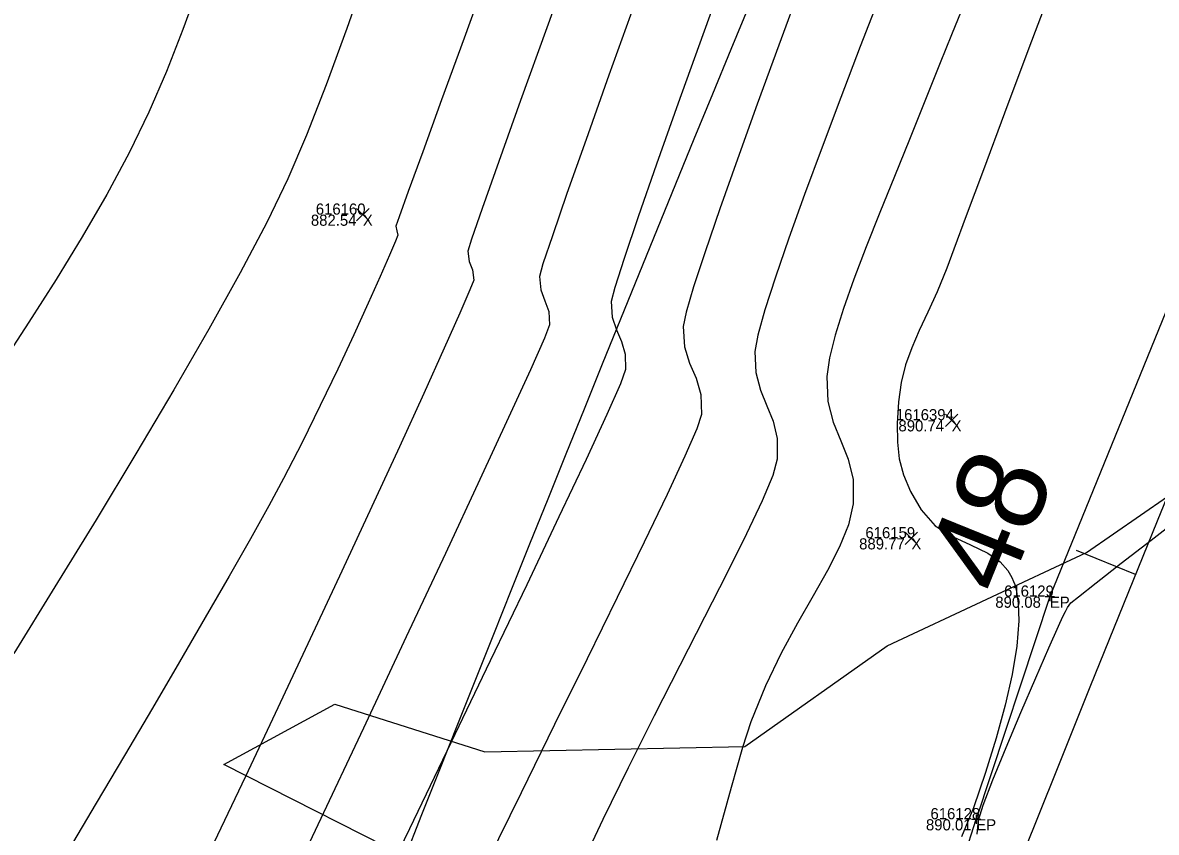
# Model space of a CAD drawing. Extents: x 1957117 to 1971063, y 701601 to 715861.
# Drawn here: x 1963470.58 to 1963506.18, y 706701.12 to 706726.55 of the extents above; entities that cross this region are included whole.
import ezdxf

# ---------------------------------------------------------------- set-up
doc = ezdxf.new("R2010")
doc.units = 0
for name, color, linetype in [('AP_X_Lights', 7, 'Continuous'), ('DT_X_Break_Line', 7, 'Continuous'), ('DT_X_Contour_Major', 7, 'Continuous'), ('DT_X_Contour_Minor', 7, 'Continuous'), ('GE_X_CL_20', 7, 'Continuous'), ('HY_X_Water_Edge', 7, 'Continuous'), ('PM_P_Cells', 7, 'Continuous'), ('PV_P_Drive', 7, 'Continuous'), ('PV_P_Shoulder', 7, 'Continuous'), ('RS_Raster1', 7, 'Continuous'), ('RW_X_Esmt_RR', 7, 'Continuous'), ('SC_Scratch1', 7, 'Continuous'), ('VG_X_Tree_Line_Rt', 7, 'Continuous')]:
    doc.layers.add(name, color=color, linetype=linetype)

msp = doc.modelspace()

# ---------------------------------------------------------------- linework, layer by layer
at = {"layer": 'AP_X_Lights'}
for p, q in [((1963481.066, 706720.327), (1963481.454, 706720.717)), ((1963481.066, 706720.717), (1963481.454, 706720.327)), ((1963499.558, 706713.87), (1963499.946, 706714.26)), ((1963499.558, 706714.26), (1963499.946, 706713.87)), ((1963498.294, 706710.164), (1963498.682, 706710.554)), ((1963498.294, 706710.554), (1963498.682, 706710.164))]:
    msp.add_line(p, q, dxfattribs=at)
at = {"layer": 'DT_X_Break_Line'}
msp.add_lwpolyline([(1963248.355, 705747.376), (1963261.829, 705795.923), (1963267.581, 705840.559), (1963287.153, 705892.264), (1963291.083, 705944.763), (1963301.574, 705996.211), (1963311.528, 706039.027), (1963334.717, 706086.75), (1963331.957, 706106.508), (1963348.786, 706182.796), (1963365.664, 706223.934), (1963373.462, 706281.461), (1963387.853, 706330.217), (1963397.264, 706379.501), (1963407.696, 706427.592), (1963426.755, 706477.16), (1963442.136, 706524.014), (1963446.007, 706569.971), (1963489.391, 706666.839), (1963500.526, 706701.536)], dxfattribs=at)
at = {"layer": 'DT_X_Contour_Major'}
for points in [[(1963503.02, 706727.993), (1963502.173, 706725.751), (1963501.41, 706723.71), (1963500.75, 706721.934), (1963500.214, 706720.487), (1963499.824, 706719.434), (1963499.6, 706718.838), (1963499.295, 706718.103), (1963499.003, 706717.46), (1963498.734, 706716.881), (1963498.498, 706716.338), (1963498.304, 706715.803), (1963498.163, 706715.249), (1963498.083, 706714.648), (1963498.046, 706713.967), (1963498.05, 706713.382), (1963498.11, 706712.853), (1963498.244, 706712.346), (1963498.465, 706711.824), (1963498.792, 706711.249), (1963499.239, 706710.748), (1963499.775, 706710.412), (1963500.344, 706710.156), (1963500.892, 706709.893), (1963501.277, 706709.621), (1963501.516, 706709.352), (1963501.645, 706709.131), (1963501.699, 706709.006), (1963501.735, 706708.906), (1963501.792, 706708.688), (1963501.847, 706708.322), (1963501.864, 706707.765), (1963501.801, 706706.971), (1963501.655, 706706.081), (1963501.437, 706705.113), (1963501.155, 706704.082), (1963500.82, 706703.005), (1963500.442, 706701.898), (1963500.065, 706700.988)], [(1963503.02, 706727.993), (1963502.173, 706725.751), (1963501.41, 706723.71), (1963500.75, 706721.934), (1963500.214, 706720.487), (1963499.824, 706719.434), (1963499.6, 706718.838), (1963499.295, 706718.103), (1963499.003, 706717.46), (1963498.734, 706716.881), (1963498.498, 706716.338), (1963498.304, 706715.803), (1963498.163, 706715.249), (1963498.083, 706714.648), (1963498.046, 706713.967), (1963498.05, 706713.382), (1963498.11, 706712.853), (1963498.244, 706712.346), (1963498.465, 706711.824), (1963498.792, 706711.249), (1963499.239, 706710.748), (1963499.775, 706710.412), (1963500.344, 706710.156), (1963500.892, 706709.893), (1963501.277, 706709.621), (1963501.516, 706709.352), (1963501.645, 706709.131), (1963501.699, 706709.006), (1963501.735, 706708.906), (1963501.792, 706708.688), (1963501.847, 706708.322), (1963501.864, 706707.765), (1963501.801, 706706.971), (1963501.655, 706706.081), (1963501.437, 706705.113), (1963501.155, 706704.082), (1963500.82, 706703.005), (1963500.442, 706701.898), (1963500.065, 706700.988)], [(1963489.801, 706727.166), (1963488.988, 706724.899), (1963488.271, 706722.884), (1963487.671, 706721.183), (1963487.213, 706719.859), (1963486.918, 706718.972), (1963486.809, 706718.584), (1963486.85, 706718.158), (1963486.979, 706717.818), (1963487.103, 706717.48), (1963487.127, 706717.061), (1963486.964, 706716.647), (1963486.524, 706715.653), (1963485.837, 706714.15), (1963484.937, 706712.205), (1963483.855, 706709.885), (1963482.626, 706707.26), (1963481.281, 706704.397), (1963479.852, 706701.364), (1963478.373, 706698.23)], [(1963489.801, 706727.166), (1963488.988, 706724.899), (1963488.271, 706722.884), (1963487.671, 706721.183), (1963487.213, 706719.859), (1963486.918, 706718.972), (1963486.809, 706718.584), (1963486.85, 706718.158), (1963486.979, 706717.818), (1963487.103, 706717.48), (1963487.127, 706717.061), (1963486.964, 706716.647), (1963486.524, 706715.653), (1963485.837, 706714.15), (1963484.937, 706712.205), (1963483.855, 706709.885), (1963482.626, 706707.26), (1963481.281, 706704.397), (1963479.852, 706701.364), (1963478.373, 706698.23)], [(1963500.55, 706701.063), (1963500.595, 706701.508), (1963500.741, 706701.974), (1963501.049, 706702.772), (1963501.464, 706703.784), (1963501.931, 706704.891), (1963502.397, 706705.976), (1963502.808, 706706.918), (1963503.108, 706707.6), (1963503.245, 706707.902), (1963503.324, 706708.064), (1963503.393, 706708.189), (1963503.501, 706708.328), (1963503.737, 706708.524), (1963504.293, 706708.96), (1963505.081, 706709.573), (1963506.016, 706710.3), (1963507.009, 706711.079)], [(1963500.55, 706701.063), (1963500.595, 706701.508), (1963500.741, 706701.974), (1963501.049, 706702.772), (1963501.464, 706703.784), (1963501.931, 706704.891), (1963502.397, 706705.976), (1963502.808, 706706.918), (1963503.108, 706707.6), (1963503.245, 706707.902), (1963503.324, 706708.064), (1963503.393, 706708.189), (1963503.501, 706708.328), (1963503.737, 706708.524), (1963504.293, 706708.96), (1963505.081, 706709.573), (1963506.016, 706710.3), (1963507.009, 706711.079)]]:
    msp.add_lwpolyline(points, dxfattribs=at)
at = {"layer": 'DT_X_Contour_Minor'}
for points in [[(1963487.966, 706728.977), (1963487.035, 706726.392), (1963486.215, 706724.106), (1963485.53, 706722.19), (1963485.008, 706720.715), (1963484.674, 706719.752), (1963484.554, 706719.372), (1963484.601, 706719.048), (1963484.708, 706718.786), (1963484.743, 706718.467), (1963484.626, 706718.16), (1963484.309, 706717.427), (1963483.817, 706716.326), (1963483.175, 706714.909), (1963482.409, 706713.233), (1963481.542, 706711.352), (1963480.601, 706709.321), (1963479.609, 706707.196), (1963478.593, 706705.03), (1963477.576, 706702.879), (1963476.585, 706700.798)], [(1963487.966, 706728.977), (1963487.035, 706726.392), (1963486.215, 706724.106), (1963485.53, 706722.19), (1963485.008, 706720.715), (1963484.674, 706719.752), (1963484.554, 706719.372), (1963484.601, 706719.048), (1963484.708, 706718.786), (1963484.743, 706718.467), (1963484.626, 706718.16), (1963484.309, 706717.427), (1963483.817, 706716.326), (1963483.175, 706714.909), (1963482.409, 706713.233), (1963481.542, 706711.352), (1963480.601, 706709.321), (1963479.609, 706707.196), (1963478.593, 706705.03), (1963477.576, 706702.879), (1963476.585, 706700.798)], [(1963492.763, 706728.457), (1963491.934, 706726.167), (1963491.166, 706724.027), (1963490.482, 706722.102), (1963489.907, 706720.453), (1963489.463, 706719.144), (1963489.174, 706718.237), (1963489.064, 706717.797), (1963489.095, 706717.304), (1963489.224, 706716.904), (1963489.381, 706716.536), (1963489.499, 706716.14), (1963489.51, 706715.655), (1963489.349, 706715.212), (1963488.924, 706714.249), (1963488.27, 706712.833), (1963487.419, 706711.028), (1963486.406, 706708.9), (1963485.263, 706706.515), (1963484.024, 706703.938), (1963482.722, 706701.234), (1963481.391, 706698.47)], [(1963492.763, 706728.457), (1963491.934, 706726.167), (1963491.166, 706724.027), (1963490.482, 706722.102), (1963489.907, 706720.453), (1963489.463, 706719.144), (1963489.174, 706718.237), (1963489.064, 706717.797), (1963489.095, 706717.304), (1963489.224, 706716.904), (1963489.381, 706716.536), (1963489.499, 706716.14), (1963489.51, 706715.655), (1963489.349, 706715.212), (1963488.924, 706714.249), (1963488.27, 706712.833), (1963487.419, 706711.028), (1963486.406, 706708.9), (1963485.263, 706706.515), (1963484.024, 706703.938), (1963482.722, 706701.234), (1963481.391, 706698.47)], [(1963481.423, 706728.282), (1963480.758, 706726.368), (1963480.112, 706724.603), (1963479.493, 706723.018), (1963478.908, 706721.649), (1963478.246, 706720.278), (1963477.41, 706718.691), (1963476.427, 706716.927), (1963475.326, 706715.021), (1963474.135, 706713.013), (1963472.88, 706710.94), (1963471.591, 706708.838), (1963470.295, 706706.745)], [(1963481.423, 706728.282), (1963480.758, 706726.368), (1963480.112, 706724.603), (1963479.493, 706723.018), (1963478.908, 706721.649), (1963478.246, 706720.278), (1963477.41, 706718.691), (1963476.427, 706716.927), (1963475.326, 706715.021), (1963474.135, 706713.013), (1963472.88, 706710.94), (1963471.591, 706708.838), (1963470.295, 706706.745)], [(1963485.239, 706728.273), (1963484.438, 706726.069), (1963483.73, 706724.123), (1963483.14, 706722.496), (1963482.689, 706721.252), (1963482.401, 706720.452), (1963482.299, 706720.159), (1963482.331, 706720.016), (1963482.359, 706719.874), (1963482.29, 706719.693), (1963482.101, 706719.249), (1963481.809, 706718.583), (1963481.43, 706717.737), (1963480.978, 706716.751), (1963480.47, 706715.667), (1963479.922, 706714.526), (1963479.35, 706713.37), (1963478.769, 706712.239), (1963478.306, 706711.379), (1963477.73, 706710.346), (1963477.06, 706709.168), (1963476.312, 706707.871), (1963475.503, 706706.482), (1963474.651, 706705.028), (1963473.772, 706703.537), (1963472.884, 706702.036), (1963472.004, 706700.55)], [(1963485.239, 706728.273), (1963484.438, 706726.069), (1963483.73, 706724.123), (1963483.14, 706722.496), (1963482.689, 706721.252), (1963482.401, 706720.452), (1963482.299, 706720.159), (1963482.331, 706720.016), (1963482.359, 706719.874), (1963482.29, 706719.693), (1963482.101, 706719.249), (1963481.809, 706718.583), (1963481.43, 706717.737), (1963480.978, 706716.751), (1963480.47, 706715.667), (1963479.922, 706714.526), (1963479.35, 706713.37), (1963478.769, 706712.239), (1963478.306, 706711.379), (1963477.73, 706710.346), (1963477.06, 706709.168), (1963476.312, 706707.871), (1963475.503, 706706.482), (1963474.651, 706705.028), (1963473.772, 706703.537), (1963472.884, 706702.036), (1963472.004, 706700.55)], [(1963495.028, 706727.756), (1963494.321, 706725.839), (1963493.647, 706723.994), (1963493.026, 706722.266), (1963492.474, 706720.703), (1963492.009, 706719.349), (1963491.65, 706718.252), (1963491.414, 706717.457), (1963491.319, 706717.01), (1963491.359, 706716.374), (1963491.525, 706715.858), (1963491.727, 706715.384), (1963491.88, 706714.873), (1963491.894, 706714.249), (1963491.746, 706713.795), (1963491.378, 706712.94), (1963490.819, 706711.737), (1963490.1, 706710.239), (1963489.251, 706708.501), (1963488.303, 706706.574), (1963487.285, 706704.512), (1963486.228, 706702.369), (1963485.163, 706700.197)], [(1963495.028, 706727.756), (1963494.321, 706725.839), (1963493.647, 706723.994), (1963493.026, 706722.266), (1963492.474, 706720.703), (1963492.009, 706719.349), (1963491.65, 706718.252), (1963491.414, 706717.457), (1963491.319, 706717.01), (1963491.359, 706716.374), (1963491.525, 706715.858), (1963491.727, 706715.384), (1963491.88, 706714.873), (1963491.894, 706714.249), (1963491.746, 706713.795), (1963491.378, 706712.94), (1963490.819, 706711.737), (1963490.1, 706710.239), (1963489.251, 706708.501), (1963488.303, 706706.574), (1963487.285, 706704.512), (1963486.228, 706702.369), (1963485.163, 706700.197)], [(1963476.097, 706727.684), (1963475.609, 706726.334), (1963475.093, 706725.017), (1963474.543, 706723.74), (1963473.926, 706722.465), (1963473.221, 706721.157), (1963472.447, 706719.828), (1963471.624, 706718.486), (1963470.771, 706717.143), (1963469.906, 706715.808)], [(1963476.097, 706727.684), (1963475.609, 706726.334), (1963475.093, 706725.017), (1963474.543, 706723.74), (1963473.926, 706722.465), (1963473.221, 706721.157), (1963472.447, 706719.828), (1963471.624, 706718.486), (1963470.771, 706717.143), (1963469.906, 706715.808)], [(1963497.496, 706727.392), (1963496.882, 706725.8), (1963496.271, 706724.203), (1963495.683, 706722.64), (1963495.133, 706721.152), (1963494.639, 706719.778), (1963494.218, 706718.558), (1963493.889, 706717.532), (1963493.669, 706716.74), (1963493.574, 706716.222), (1963493.601, 706715.561), (1963493.748, 706715.013), (1963493.95, 706714.522), (1963494.148, 706714.034), (1963494.278, 706713.492), (1963494.278, 706712.842), (1963494.133, 706712.328), (1963493.802, 706711.534), (1963493.314, 706710.501), (1963492.701, 706709.269), (1963491.992, 706707.878), (1963491.217, 706706.368), (1963490.406, 706704.78), (1963489.59, 706703.153), (1963488.797, 706701.529), (1963488.058, 706699.946)], [(1963497.496, 706727.392), (1963496.882, 706725.8), (1963496.271, 706724.203), (1963495.683, 706722.64), (1963495.133, 706721.152), (1963494.639, 706719.778), (1963494.218, 706718.558), (1963493.889, 706717.532), (1963493.669, 706716.74), (1963493.574, 706716.222), (1963493.601, 706715.561), (1963493.748, 706715.013), (1963493.95, 706714.522), (1963494.148, 706714.034), (1963494.278, 706713.492), (1963494.278, 706712.842), (1963494.133, 706712.328), (1963493.802, 706711.534), (1963493.314, 706710.501), (1963492.701, 706709.269), (1963491.992, 706707.878), (1963491.217, 706706.368), (1963490.406, 706704.78), (1963489.59, 706703.153), (1963488.797, 706701.529), (1963488.058, 706699.946)], [(1963500.24, 706727.379), (1963499.746, 706726.172), (1963499.394, 706725.288), (1963498.916, 706724.082), (1963498.433, 706722.886), (1963497.956, 706721.716), (1963497.497, 706720.584), (1963497.07, 706719.507), (1963496.686, 706718.497), (1963496.357, 706717.571), (1963496.096, 706716.742), (1963495.916, 706716.025), (1963495.829, 706715.435), (1963495.861, 706714.653), (1963496.034, 706714.004), (1963496.274, 706713.424), (1963496.508, 706712.845), (1963496.661, 706712.205), (1963496.662, 706711.436), (1963496.513, 706710.781), (1963496.235, 706710.088), (1963495.857, 706709.349), (1963495.407, 706708.553), (1963494.913, 706707.689), (1963494.402, 706706.749), (1963493.903, 706705.72), (1963493.445, 706704.595), (1963493.187, 706703.791), (1963492.825, 706702.53), (1963492.373, 706700.869)], [(1963500.24, 706727.379), (1963499.746, 706726.172), (1963499.394, 706725.288), (1963498.916, 706724.082), (1963498.433, 706722.886), (1963497.956, 706721.716), (1963497.497, 706720.584), (1963497.07, 706719.507), (1963496.686, 706718.497), (1963496.357, 706717.571), (1963496.096, 706716.742), (1963495.916, 706716.025), (1963495.829, 706715.435), (1963495.861, 706714.653), (1963496.034, 706714.004), (1963496.274, 706713.424), (1963496.508, 706712.845), (1963496.661, 706712.205), (1963496.662, 706711.436), (1963496.513, 706710.781), (1963496.235, 706710.088), (1963495.857, 706709.349), (1963495.407, 706708.553), (1963494.913, 706707.689), (1963494.402, 706706.749), (1963493.903, 706705.72), (1963493.445, 706704.595), (1963493.187, 706703.791), (1963492.825, 706702.53), (1963492.373, 706700.869)]]:
    msp.add_lwpolyline(points, dxfattribs=at)
at = {"layer": 'GE_X_CL_20'}
msp.add_line((1963505.524, 706709.22), (1963503.67, 706709.972), dxfattribs=at)
msp.add_arc((1965275.353, 705991.399), 1909.859, 144.852303, 166.495347, dxfattribs=at)
at = {"layer": 'HY_X_Water_Edge'}
msp.add_spline([(1963191.723, 701994.048), (1963062.047, 702441.167), (1962863.491, 703169.356), (1962827.53, 703438.691), (1962823.213, 703537.412), (1962817.962, 703593.874), (1962817.97, 703697.316), (1962828.582, 703804.235), (1962836.461, 703844.734), (1962850.687, 703896.004), (1962867.251, 703938.846), (1962873.848, 703992.355), (1962884.135, 704091.371), (1962891.241, 704140.854), (1962897.382, 704180.529), (1962905.467, 704230.979), (1962943.949, 704328.022), (1962948.537, 704378.842), (1962964.114, 704426.264), (1963004.885, 704570.73), (1963042.054, 704716.522), (1963062.038, 704814.417), (1963072.171, 704860.237), (1963090.023, 704956.798), (1963107.066, 705031.783), (1963133.773, 705105.742), (1963148.685, 705206.74), (1963175.48, 705301.059), (1963191.635, 705353.417), (1963210.988, 705447.286), (1963219.532, 705497.27), (1963230.124, 705549.475), (1963251.052, 705591.159), (1963275.289, 705693.429), (1963292.982, 705784.032), (1963302.841, 705839.645), (1963335.126, 705936.766), (1963359.752, 706046.75), (1963389.133, 706177.299), (1963417.827, 706273.456), (1963475.868, 706451.902), (1963533.782, 706640.53), (1963553.86, 706696.984), (1963580.184, 706715.425), (1963609.172, 706718.73), (1963617.062, 706714.691), (1963619.447, 706694.678), (1963564.282, 706533.07), (1963531.853, 706395.229), (1963434.4, 706006.96), (1963354.09, 705679.186), (1963237.513, 705206.07), (1963167.369, 704892.962), (1963059.145, 704434.176), (1962907.914, 703908.742), (1962877.458, 703703.326), (1962898.357, 703412.121), (1962942.65, 703052.267), (1963048.963, 702674.866), (1963191.468, 702189.666), (1963245.396, 702019.832)], degree=3, dxfattribs=at)
at = {"layer": 'PM_P_Cells'}
msp.add_lwpolyline([(1963532.976, 706786.204), (1963521.677, 706754.774), (1963502.838, 706708.526), (1963500.526, 706701.536)], dxfattribs=at)
at = {"layer": 'PV_P_Drive'}
for p, q in [((1963502.692, 706708.526), (1963502.984, 706708.526)), ((1963502.838, 706708.672), (1963502.838, 706708.38)), ((1963502.838, 706708.526), (1963502.838, 706708.526)), ((1963500.38, 706701.536), (1963500.672, 706701.536)), ((1963500.526, 706701.682), (1963500.526, 706701.39)), ((1963500.526, 706701.536), (1963500.526, 706701.536))]:
    msp.add_line(p, q, dxfattribs=at)
at = {"layer": 'RW_X_Esmt_RR'}
for radius, start in [(1879.859, 144.852303), (1927.859, 154.889891)]:
    msp.add_arc((1965275.353, 705991.399), radius, start, 166.495347, dxfattribs=at)
at = {"layer": 'VG_X_Tree_Line_Rt'}
msp.add_lwpolyline([(1963476.894, 706703.259), (1963480.384, 706705.146), (1963485.097, 706703.651), (1963493.255, 706703.817), (1963497.728, 706706.979), (1963503.984, 706709.912), (1963512.472, 706715.771), (1963522.483, 706714.966), (1963524.324, 706709.259), (1963522.324, 706701.218), (1963516.477, 706700.575), (1963513.865, 706696.095), (1963510.509, 706693.963), (1963503.682, 706693.837), (1963496.704, 706695.977), (1963491.284, 706699.788), (1963483.417, 706699.943), (1963476.894, 706703.259)], dxfattribs=at)

# ---------------------------------------------------------------- texts
at = {"layer": 'GE_X_CL_20'}
msp.add_text('48', height=2.8, rotation=67.9231, dxfattribs=at).set_placement((1963501.441, 706708.466))
at = {"layer": 'PV_P_Shoulder'}
for s, p in [('882.54', (1963479.629, 706720.172)), ('890.74', (1963498.082, 706713.715)), ('889.77', (1963496.848, 706710.009)), ('890.08', (1963501.124, 706708.176)), ('890.01', (1963498.946, 706701.186))]:
    msp.add_text(s, height=0.35, dxfattribs=at).set_placement(p)
at = {"layer": 'RS_Raster1'}
for s, p in [('616160', (1963479.783, 706720.522)), ('1616394', (1963498, 706714.065)), ('616159', (1963497.044, 706710.359)), ('616129', (1963501.4, 706708.526)), ('616128', (1963499.088, 706701.536))]:
    msp.add_text(s, height=0.35, dxfattribs=at).set_placement(p)
at = {"layer": 'SC_Scratch1'}
for s, p in [('X', (1963481.26, 706720.172)), ('X', (1963499.752, 706713.715)), ('X', (1963498.488, 706710.009)), ('EP', (1963502.838, 706708.176)), ('EP', (1963500.526, 706701.186))]:
    msp.add_text(s, height=0.35, dxfattribs=at).set_placement(p)

doc.saveas('drawing.dxf')
